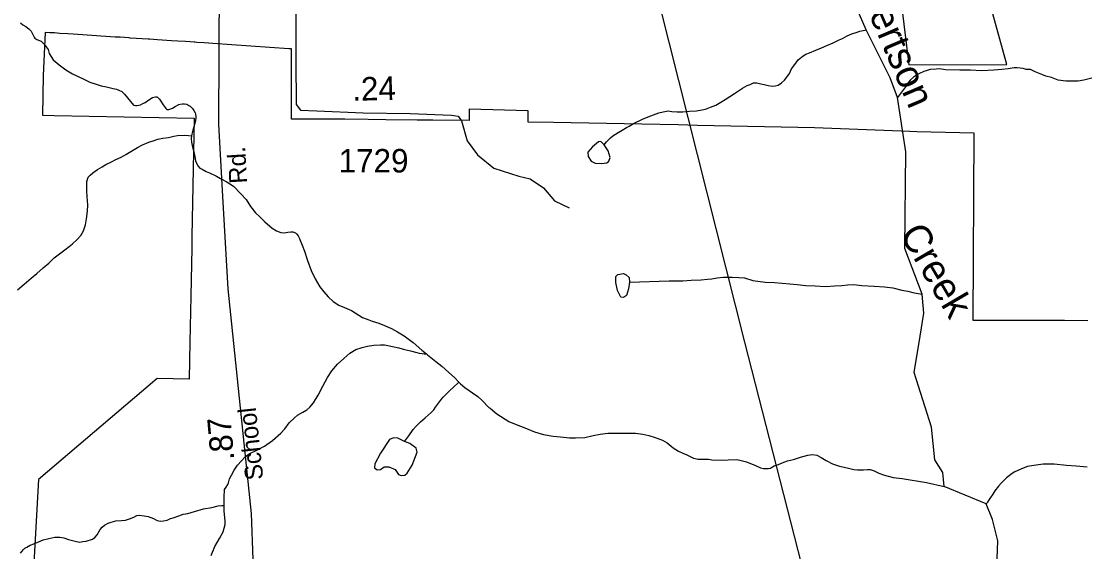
# Model space of a CAD drawing. Extents: x 2056842 to 2160602, y 826753 to 1016856.
# Drawn here: x 2095777 to 2101443, y 859964 to 862789 of the extents above; entities that cross this region are included whole.
import ezdxf

# ---------------------------------------------------------------- set-up
doc = ezdxf.new("R2010")
doc.units = 0
for name, color, linetype in [('Exist Boundary Political City Limit New', 7, 'Continuous'), ('Exist Hydrographic Creek Single Shore', 7, 'Continuous'), ('Exist Hydrographic Creek Single Shore Label', 7, 'Continuous'), ('Exist Hydrographic Misc Water Feature', 7, 'Continuous'), ('Exist Road Non-System Type 51', 7, 'Continuous'), ('Exist Road Secondary Mileage Hundredths English Label', 7, 'Continuous'), ('Exist Road Secondary Type 51 Attributed', 7, 'Continuous'), ('Exist Road Secondary Type 51 Label', 7, 'Continuous'), ('Exist Road Secondary Type 51 Number Label', 7, 'Continuous'), ('Exist Utilities Electrical Transmission Line', 7, 'Continuous'), ('Map Preparation Boundary City Limit Buffer Line', 7, 'Continuous')]:
    doc.layers.add(name, color=color, linetype=linetype)

msp = doc.modelspace()

# ---------------------------------------------------------------- linework, layer by layer
at = {"layer": 'Exist Boundary Political City Limit New'}
for points in [[(2100411.5, 863295), (2100501.5, 862557.6), (2101022.8, 862558.6), (2100878.8, 863081.4)], [(2100507.5, 862202.6), (2100000, 862221.8), (2099376.5, 862234.9), (2099273, 862237.1), (2099080.5, 862241.1), (2098609.5, 862249.8), (2098475.2, 862252.2), (2098475.2, 862312.7), (2098162, 862320.7), (2098161.8, 862260.8), (2097967, 862262.6), (2097884.2, 862263.4), (2097717.5, 862265), (2097623.5, 862265.9), (2097500, 862267), (2097332.5, 862267.9), (2097216.2, 862268.4), (2097215, 862500), (2097215.8, 862642), (2097202, 862642.9), (2096796.2, 862670.6), (2096774.5, 862672.6), (2096751, 862674.2), (2096711.6, 862676.8), (2096700.8, 862677.5), (2096696.6, 862677.8), (2096676.8, 862679.1), (2096652, 862680.7), (2096609.9, 862683.5), (2096577.1, 862685.6), (2096527.8, 862688.9), (2096502.9, 862690.5), (2096460, 862693.3), (2096452, 862693.9), (2096357.1, 862700.1), (2096351.2, 862700.5), (2096327.4, 862702.1), (2096303.2, 862703.7), (2096277.1, 862705.4), (2096226.8, 862708.8), (2096200.9, 862710.4), (2096177.9, 862711.9), (2096127.2, 862715.2), (2096078.5, 862718.5), (2096053.2, 862720.2), (2096024.5, 862722.1), (2095983.2, 862724.8), (2095953.5, 862726.8), (2095929.9, 862728.2), (2095904.6, 862729.9), (2095894.2, 862500), (2095889.5, 862288.4), (2095952.8, 862287), (2096698.1, 862272.5), (2096685, 861643.6), (2096684.5, 861583.2), (2096679.2, 861326.1), (2096674.8, 861079.7), (2096669.9, 860882.7), (2096500.1, 860886.7), (2095868.8, 860348.8), (2095849.9, 860000), (2095844.8, 859902.2)], [(2101454.8, 861194.6), (2101329.5, 861194.9), (2101224.5, 861195.1), (2101153, 861195.2), (2100848, 861195.6), (2100844.2, 861195.6), (2100849, 862193.6), (2100545, 862201.1), (2100507.5, 862202.6)]]:
    msp.add_lwpolyline(points, dxfattribs=at)
at = {"layer": 'Exist Hydrographic Creek Single Shore'}
msp.add_line((2100914, 860219), (2100690.1, 860311), dxfattribs=at)
for points in [[(2100442, 862383.2), (2100402.2, 862488.5), (2100274.3, 862744.4), (2100181, 862961.8), (2100145.5, 863017), (2099998, 863232.3), (2099938.6, 863374), (2099921, 863468.6), (2099919.6, 863568.7)], [(2095773, 862780.5), (2095785.1, 862770.7), (2095801.3, 862760.8), (2095817, 862748.7), (2095828.9, 862736.8), (2095836.9, 862723), (2095845.3, 862704.7), (2095849, 862698.8), (2095859.1, 862692.9), (2095883.5, 862683.1), (2095899.5, 862666.8), (2095919.4, 862639), (2095925.5, 862617.1), (2095947.5, 862583.3), (2095979.6, 862557.3), (2096013.7, 862531.5), (2096050, 862509.3), (2096106.2, 862481.8), (2096141.6, 862465.8), (2096181.8, 862452), (2096201.7, 862446.2), (2096230, 862440.2), (2096266.1, 862431.9), (2096283.7, 862428.5), (2096295.8, 862422.2), (2096312, 862414.4), (2096326, 862400.6), (2096342, 862382.3), (2096374, 862342.5), (2096384.4, 862340.6), (2096392.4, 862340.6), (2096402.1, 862342.7), (2096412.3, 862344.9), (2096424.2, 862350.7), (2096435.9, 862356.7), (2096456, 862370.7), (2096475.9, 862382.7), (2096482.2, 862385), (2096491.9, 862386.7), (2096498.2, 862387), (2096502.1, 862384.8), (2096512, 862375.2), (2096516.1, 862368.9), (2096532.1, 862345), (2096548.5, 862323.1), (2096552.4, 862319.2), (2096558.3, 862319.1), (2096562.2, 862319.3), (2096568.6, 862321.2), (2096582.3, 862327.3), (2096596.2, 862335.3), (2096616.3, 862345.2), (2096622.1, 862347.2), (2096636, 862349.5), (2096646.3, 862349.2), (2096658.2, 862347.4), (2096668.2, 862341.4), (2096676.2, 862337.3), (2096688.1, 862325.4), (2096696.3, 862313.6), (2096702, 862301.3), (2096704.1, 862293.7), (2096706.4, 862281.6), (2096706.1, 862275.6), (2096704.5, 862259.6), (2096696.5, 862227.5), (2096690.6, 862209.4), (2096684.8, 862187.5), (2096682.6, 862179.3)], [(2100690.1, 860311), (2100682.1, 860386.7), (2100640.1, 860453.1), (2100623, 860627.4), (2100530.1, 860918), (2100562.1, 861112.9), (2100581.1, 861234.5), (2100572.6, 861335.8), (2100479.8, 861579.2), (2100485, 862093.7), (2100442, 862383.2)], [(2096682.6, 862179.3), (2096680.7, 862163.4), (2096683, 862145.6), (2096686.7, 862127.5), (2096693, 862101.5), (2096700.8, 862069.4), (2096705.3, 862045.6), (2096709.2, 862033.7), (2096718.9, 862017.6), (2096727.5, 862007.8), (2096739.2, 862001.5), (2096761.5, 861989.6), (2096779.1, 861981.6), (2096815.4, 861964), (2096837.2, 861952.2), (2096867.3, 861936.3), (2096907.5, 861910.3), (2096945.7, 861870.5), (2096973.7, 861840.7), (2096997.5, 861802.5), (2097023.8, 861768.5), (2097046.1, 861746.9), (2097074, 861720.7), (2097112.2, 861687), (2097136.1, 861673.1), (2097158.3, 861664.9), (2097178.4, 861663.1), (2097196, 861665.4), (2097212.2, 861667.3), (2097222.1, 861667.5), (2097236.2, 861663.3), (2097244.2, 861655.2), (2097250.2, 861647.4), (2097258.4, 861633.2), (2097260.4, 861627.6), (2097272.3, 861597.4), (2097284.4, 861565.5), (2097300.8, 861515.6), (2097320.7, 861461.8), (2097341, 861417.8), (2097367.2, 861375.6), (2097387.1, 861347.8), (2097411.3, 861321.9), (2097437.2, 861296.1), (2097467.3, 861278.1), (2097497.2, 861264.3), (2097535.4, 861248.3), (2097573.1, 861224.4), (2097593.6, 861212.3), (2097627.4, 861198.7), (2097645.7, 861192.7), (2097679.7, 861180.6), (2097709.7, 861168.7), (2097747.8, 861152.8), (2097779.6, 861135), (2097815.9, 861113.3), (2097863.9, 861079.2), (2097908.4, 861037.6), (2097934.2, 861017.5)], [(2097934.2, 861017.5), (2097939.9, 861013.7), (2097984.2, 860977.8), (2098016.4, 860951.9), (2098052.5, 860917.9), (2098082.5, 860891.9), (2098106.7, 860866.4)], [(2098106.7, 860866.4), (2098114.7, 860858.3), (2098138.6, 860838.4), (2098160.6, 860822.5), (2098178.6, 860810.4), (2098206.7, 860790.3), (2098230.9, 860770.4), (2098266.8, 860732.6), (2098273, 860728.8), (2098308.6, 860698.6), (2098373.2, 860657.2), (2098411.4, 860641.2), (2098457.1, 860623.4), (2098509.6, 860603.2), (2098557.4, 860589.4), (2098609.2, 860579.6), (2098647.4, 860575.8), (2098695.2, 860570.2), (2098727.6, 860570.2), (2098777.2, 860572.4), (2098821.3, 860582.4), (2098859.2, 860590.4), (2098899.4, 860596.5), (2098937.3, 860594.8), (2098983.3, 860594.8), (2099015, 860594.8), (2099047, 860595.2), (2099085, 860591.1), (2099117.4, 860583.4), (2099151.4, 860573.3), (2099189.5, 860557.5), (2099215.2, 860543.7), (2099247.4, 860517.8), (2099275.5, 860499.7), (2099299.2, 860490), (2099319.7, 860480), (2099355.4, 860462.1), (2099379.4, 860458), (2099403.8, 860456.4), (2099435.6, 860456.4), (2099453.6, 860454.5), (2099503.9, 860452.6), (2099539.4, 860454.4), (2099585.9, 860454.7), (2099609.7, 860450.7), (2099637.4, 860442.8), (2099685.6, 860423), (2099711.6, 860411.4), (2099727.4, 860407.3), (2099747.9, 860407.1), (2099755.5, 860407.2), (2099765.5, 860409.2), (2099775.6, 860415.5), (2099785.4, 860421.2), (2099807.8, 860429.6), (2099827.7, 860437.6), (2099855.7, 860447.5), (2099887.7, 860455.6), (2099925.5, 860467.8), (2099963.6, 860477.8), (2099989.4, 860482), (2100011.2, 860478.3), (2100035.2, 860466.2), (2100061.4, 860450), (2100095.9, 860432.3), (2100131.7, 860420.3), (2100173.4, 860410.7), (2100209.5, 860402.8), (2100227.9, 860400.9), (2100259.7, 860400.9), (2100281.6, 860402.8), (2100295.8, 860402.7), (2100317.3, 860395.1), (2100341.3, 860383.3), (2100371.7, 860371.4), (2100417.8, 860359.5), (2100465.6, 860353.5), (2100596.5, 860333.5), (2100690.1, 860311)], [(2101451.5, 860414.6), (2101393.2, 860420.3), (2101341.1, 860424.1), (2101275.5, 860430), (2101217.3, 860429.9), (2101167.5, 860423.7), (2101133.6, 860417.4), (2101109.4, 860409.7), (2101065.6, 860389.5), (2101051.4, 860381.1), (2101021.7, 860357.3), (2100993.6, 860329), (2100979.8, 860313.2), (2100960.2, 860289.1), (2100947.9, 860271.1), (2100935.8, 860253.1), (2100925.9, 860237.1), (2100920.4, 860229), (2100917.9, 860224.9), (2100914, 860219)], [(2100967.5, 859835.2), (2100975.1, 860021.5), (2100947.2, 860135.2), (2100914, 860219)]]:
    msp.add_lwpolyline(points, dxfattribs=at)
at = {"layer": 'Exist Hydrographic Misc Water Feature'}
for points in [[(2098879.5, 862130.9), (2098892.2, 862146.4), (2098900.4, 862156.5), (2098914.4, 862168.6), (2098926.5, 862178.5), (2098954.1, 862196.6), (2098976.3, 862208.7), (2098998, 862222.9), (2099012.2, 862230.9), (2099036.2, 862244.6), (2099084.1, 862267), (2099114.1, 862281.1), (2099142, 862291.1), (2099171.7, 862301.2), (2099194, 862307.2), (2099219.7, 862311.4), (2099239.8, 862309.5), (2099268.1, 862307.7), (2099297.8, 862307.7), (2099333.9, 862309.9), (2099372, 862311.9), (2099420, 862322), (2099445.9, 862331.9), (2099473.9, 862342.2), (2099501.6, 862358.3), (2099523.6, 862372.5), (2099549.6, 862388.4), (2099573.6, 862404.7), (2099599.4, 862422.6), (2099615.6, 862432.4), (2099641.3, 862446.7), (2099657.7, 862452.8), (2099675.1, 862460.6), (2099693.3, 862460.8), (2099713.6, 862456.9), (2099731.3, 862453), (2099753.6, 862447.1), (2099775.4, 862443), (2099789.3, 862445), (2099805.3, 862449.1), (2099823.6, 862461.4), (2099839.3, 862475.1), (2099853.1, 862491.3), (2099867.2, 862511.5), (2099877.1, 862535.6), (2099895.1, 862559.6), (2099913.2, 862583.3), (2099939, 862605.7), (2099952.9, 862613.7), (2099973, 862621.6), (2100006.9, 862635.7), (2100036.4, 862647.8), (2100064.9, 862660.1), (2100098.5, 862674), (2100130.5, 862689.9), (2100148.6, 862698.1), (2100172.6, 862712.3), (2100198.4, 862722.2), (2100226.1, 862730.6), (2100240.4, 862736.5), (2100268.1, 862742.5), (2100274.3, 862744.4)], [(2101475.3, 862486.6), (2101433.2, 862476.3), (2101403.3, 862469.9), (2101376.8, 862470.2), (2101336.8, 862469.8), (2101297.1, 862475.8), (2101261.2, 862489.8), (2101231, 862497.6), (2101208.9, 862505.3), (2101174.8, 862519.5), (2101148.8, 862531.6), (2101126.9, 862533.2), (2101111.1, 862537.2), (2101078.9, 862541.3), (2101062.7, 862540.9), (2101031.1, 862536.8), (2100996.9, 862532.7), (2100954.8, 862528.8), (2100888.8, 862524.7), (2100829.1, 862528.4), (2100772.9, 862528), (2100696.7, 862529.9), (2100665.1, 862535.9), (2100646.8, 862533.7), (2100615.1, 862531.7), (2100599.1, 862527.6), (2100581, 862521.4), (2100558.9, 862511.4), (2100543.3, 862501.6), (2100527.1, 862491.4), (2100511.1, 862477.3), (2100499, 862465.3), (2100491.6, 862451.4), (2100483.6, 862439.2), (2100442, 862383.2)], [(2095757.2, 861358.7), (2095793.3, 861388.9), (2095829.1, 861420.8), (2095859.1, 861445.1), (2095893.1, 861475.3), (2095922.9, 861501.2), (2095952.6, 861529.2), (2095980.5, 861551.3), (2096008.6, 861571.4), (2096032.8, 861589.7), (2096050.4, 861603.6), (2096072.3, 861625.9), (2096094.3, 861647.7), (2096108.4, 861674), (2096118.5, 861705.7), (2096124.2, 861737.7), (2096130, 861777.8), (2096131.8, 861812), (2096127.7, 861854), (2096125.4, 861886), (2096125.6, 861918), (2096125.2, 861935.9), (2096133.4, 861959.8), (2096143.7, 861970.1), (2096157.6, 861981.7), (2096183.5, 862000.1), (2096207.1, 862014), (2096227.4, 862025.9), (2096253.2, 862038.2), (2096281.1, 862052.3), (2096309.4, 862066.3), (2096333, 862080.6), (2096369, 862100.7), (2096395.1, 862116.6), (2096423, 862130.6), (2096456.8, 862145), (2096484.7, 862154.9), (2096504.8, 862160.9), (2096530.8, 862167), (2096561, 862171), (2096588.7, 862177.4), (2096609, 862181.2), (2096644.6, 862183.5), (2096666.8, 862181.4), (2096682.6, 862179.3)], [(2098879.5, 862130.9), (2098863, 862148.6), (2098850.4, 862147.4), (2098817.4, 862120.8), (2098793.4, 862091.6), (2098794.6, 862068.8), (2098811.1, 862043.5), (2098832.6, 862033.3), (2098865.6, 862032.1), (2098893.4, 862034.6), (2098904.8, 862044.7), (2098912.4, 862063.7), (2098901, 862099.2), (2098879.5, 862130.9)], [(2099015, 861399.2), (2099009.9, 861365), (2098998.5, 861328.3), (2098982, 861318.2), (2098969.4, 861320.7), (2098950.4, 861356.2), (2098941.5, 861398), (2098941.5, 861429.7), (2098952.9, 861441.1), (2098983.3, 861446.1), (2098997.2, 861438.5), (2099012.4, 861424.6), (2099015, 861399.2)], [(2099015, 861399.2), (2099226.4, 861407.5), (2099260.5, 861407.7), (2099298.6, 861407.6), (2099342.9, 861409.8), (2099396.8, 861412.2), (2099430.7, 861416.4), (2099452.6, 861418.3), (2099480.5, 861422.2), (2099514.3, 861426.4), (2099560.7, 861426.7), (2099596.6, 861424.9), (2099626.7, 861422.8), (2099670.8, 861408.8), (2099736.8, 861399.2), (2099786.6, 861397.4), (2099868.9, 861391.4), (2099906.4, 861387.7), (2099952.7, 861381.9), (2100002.6, 861380), (2100058.3, 861376), (2100106.7, 861380.1), (2100144.9, 861382.4), (2100174.4, 861386.5), (2100208.4, 861386.6), (2100250.7, 861382.6), (2100316.9, 861379.1), (2100372.7, 861375.1), (2100416.8, 861369.2), (2100464.5, 861357.5), (2100496.5, 861351.4), (2100522.4, 861345.5), (2100540.4, 861341.5), (2100572.6, 861335.8)], [(2096856.9, 860210.1), (2096856.9, 860220.2), (2096856.7, 860252.3), (2096858.5, 860296.3), (2096868.6, 860308.2), (2096876.3, 860322.4), (2096880.2, 860330.4), (2096886.2, 860352.6), (2096896.2, 860372.6), (2096910.4, 860398.4), (2096927.8, 860424.6), (2096950.2, 860448.4), (2096968, 860468.8), (2096990.1, 860485), (2097033.8, 860506.7), (2097071.6, 860527), (2097113.6, 860557.1), (2097159.3, 860595.2), (2097179.6, 860619.4), (2097203.6, 860651.4), (2097230.9, 860677.3), (2097247.3, 860691.5), (2097275, 860707.6), (2097296.9, 860719.7), (2097312.9, 860733.8), (2097332.6, 860757.7), (2097357.2, 860797.8), (2097382.6, 860845.9), (2097406.4, 860892.1), (2097430.2, 860927.9), (2097460.1, 860962.3), (2097494, 860994.1), (2097526.4, 861022.4), (2097558.1, 861040.4), (2097592.2, 861052.7), (2097619.9, 861058.6), (2097654.1, 861064.8), (2097689.6, 861066.7), (2097710.1, 861066.8), (2097728.1, 861062.9), (2097754, 861057), (2097786.2, 861049.3), (2097817.9, 861041.2), (2097848.1, 861033.4), (2097882.1, 861025.4), (2097895.9, 861021.6), (2097910.4, 861019.4), (2097921.9, 861017.7), (2097934.2, 861017.5)], [(2097817.5, 860551.1), (2097823.7, 860559.5), (2097839.5, 860581.4), (2097863.5, 860615.5), (2097879.3, 860633.4), (2097902.8, 860655.4), (2097927.4, 860677.6), (2097959.2, 860705.7), (2097973.2, 860719.9), (2097982.6, 860733.8), (2098014.8, 860776), (2098022.6, 860787.8), (2098032.8, 860798), (2098058.5, 860822.1), (2098076.9, 860838), (2098106.7, 860866.4)], [(2097817.5, 860551.1), (2097782.3, 860568.9), (2097758.3, 860571.4), (2097736.8, 860561.3), (2097689.9, 860489.1), (2097658.3, 860432.1), (2097657, 860411.8), (2097670.9, 860400.4), (2097688.6, 860401.7), (2097708.9, 860416.9), (2097733, 860416.9), (2097767.1, 860401.7), (2097784.9, 860376.3), (2097800.1, 860370), (2097819.1, 860371.3), (2097831.7, 860382.7), (2097857, 860424.5), (2097884.9, 860494.2), (2097878.6, 860515.7), (2097845.7, 860539.8), (2097817.5, 860551.1)], [(2095773.6, 859957.2), (2095781.6, 859966.9), (2095787.7, 859975), (2095795.7, 859983.1), (2095807.4, 859989), (2095825.2, 859999.3), (2095843.5, 860007), (2095865.2, 860015.1), (2095893.3, 860027.5), (2095923.5, 860035.5), (2095955.5, 860041.6), (2095983.1, 860041.5), (2096003.2, 860037.6), (2096027.6, 860029.9), (2096063.3, 860020), (2096087.7, 860015.9), (2096105.6, 860018.1), (2096123.2, 860020.3), (2096155.4, 860032), (2096169.5, 860040), (2096181.2, 860054.1), (2096197.4, 860082.5), (2096207.1, 860094.3), (2096219.2, 860106.3), (2096239, 860116.3), (2096255.4, 860122.3), (2096281.1, 860128.6), (2096311.2, 860130.5), (2096331.1, 860132.8), (2096352.8, 860138.8), (2096377, 860149), (2096392.8, 860157.1), (2096405.1, 860158.9), (2096430.8, 860155), (2096453.1, 860151.2), (2096480.8, 860141.3), (2096501.3, 860131.4), (2096518.9, 860127.5), (2096533.3, 860129.3), (2096553, 860133.2), (2096571, 860141.5), (2096584.8, 860145.5), (2096614.9, 860155.6), (2096638.7, 860163.7), (2096662.9, 860167.8), (2096699, 860177.7), (2096746.7, 860192), (2096791, 860200.3), (2096824.7, 860208.2), (2096844.6, 860210.4), (2096856.9, 860210.1)], [(2096787.6, 859944.4), (2096807.4, 859992), (2096831.4, 860034.3), (2096850.9, 860070.3), (2096863, 860108.6), (2096862.8, 860126.4), (2096856.9, 860182.1), (2096856.9, 860210.1)]]:
    msp.add_lwpolyline(points, dxfattribs=at)
at = {"layer": 'Exist Road Non-System Type 51'}
msp.add_lwpolyline([(2098121.1, 862258.4), (2098150, 862153.3), (2098206.1, 862078.5), (2098293.3, 862007.8), (2098426.2, 861964.2), (2098486.5, 861949.6), (2098557.1, 861901.8), (2098615.3, 861833.2), (2098694.2, 861795.8)], dxfattribs=at)
at = {"layer": 'Exist Road Secondary Type 51 Attributed'}
for points in [[(2096819.9, 863367.2), (2096834.5, 863240.4), (2096830.3, 862999.4), (2096827.2, 862241.8), (2096848, 861855.2), (2096876, 861363.7), (2096962.2, 860541.7), (2097001.6, 860167.6), (2097010, 859922.4), (2096996.5, 859686.5), (2096952.8, 859435), (2096853.1, 859173.1), (2096737.9, 858962.2), (2096592.5, 858748.1), (2096474.1, 858613), (2096292.4, 858449.9)], [(2097232.7, 863339.7), (2097240, 863056), (2097237.9, 862767.1), (2097237.9, 862521.9), (2097239.5, 862402.9), (2097240.5, 862345.7), (2097263.3, 862316.6), (2097350.6, 862312.5), (2097597.7, 862302.1), (2097846.9, 862297.9), (2098067.1, 862289.6), (2098102.4, 862283.4), (2098121.1, 862258.4)]]:
    msp.add_lwpolyline(points, dxfattribs=at)
at = {"layer": 'Exist Utilities Electrical Transmission Line'}
msp.add_lwpolyline([(2090208.9, 878090.6), (2090399.6, 877911.2), (2091042.2, 877021.2), (2091166.6, 876875.7), (2095091.8, 871822.6), (2095202.4, 871658.9), (2098164.4, 867008.7), (2098184.9, 866904.8), (2098734, 864623.2), (2099022.7, 863475.6), (2099626.1, 861080), (2100400.4, 858056.5), (2100951.6, 855844.8), (2101980.8, 853661.7), (2102801.4, 851906.3), (2103296.8, 850944.6), (2103702.1, 850075), (2103840.6, 849731.1), (2105377.5, 846510.3), (2106244.1, 844636.9), (2107548.3, 841869.9), (2108761.2, 839864.8), (2109358.7, 838871.2), (2109834.3, 838086.5)], dxfattribs=at)
at = {"layer": 'Map Preparation Boundary City Limit Buffer Line'}
for points in [[(2100411.5, 863295), (2100501.5, 862557.6), (2101022.8, 862558.6), (2100878.8, 863081.4)], [(2100507.5, 862202.6), (2100000, 862221.8), (2099376.5, 862234.9), (2099273, 862237.1), (2099080.5, 862241.1), (2098609.5, 862249.8), (2098475.2, 862252.2), (2098475.2, 862312.7), (2098162, 862320.7), (2098161.8, 862260.8), (2097967, 862262.6), (2097884.2, 862263.4), (2097717.5, 862265), (2097623.5, 862265.9), (2097500, 862267), (2097332.5, 862267.9), (2097216.2, 862268.4), (2097215, 862500), (2097215.8, 862642), (2097202, 862642.9), (2096796.2, 862670.6), (2096774.5, 862672.6), (2096751, 862674.2), (2096711.6, 862676.8), (2096700.8, 862677.5), (2096696.6, 862677.8), (2096676.8, 862679.1), (2096652, 862680.7), (2096609.9, 862683.5), (2096577.1, 862685.6), (2096527.8, 862688.9), (2096502.9, 862690.5), (2096460, 862693.3), (2096452, 862693.9), (2096357.1, 862700.1), (2096351.2, 862700.5), (2096327.4, 862702.1), (2096303.2, 862703.7), (2096277.1, 862705.4), (2096226.8, 862708.8), (2096200.9, 862710.4), (2096177.9, 862711.9), (2096127.2, 862715.2), (2096078.5, 862718.5), (2096053.2, 862720.2), (2096024.5, 862722.1), (2095983.2, 862724.8), (2095953.5, 862726.8), (2095929.9, 862728.2), (2095904.6, 862729.9), (2095894.2, 862500), (2095889.5, 862288.4), (2095952.8, 862287), (2096698.1, 862272.5), (2096685, 861643.6), (2096684.5, 861583.2), (2096679.2, 861326.1), (2096674.8, 861079.7), (2096669.9, 860882.7), (2096500.1, 860886.7), (2095868.8, 860348.8), (2095849.9, 860000), (2095844.8, 859902.2)], [(2101454.8, 861194.6), (2101329.5, 861194.9), (2101224.5, 861195.1), (2101153, 861195.2), (2100848, 861195.6), (2100844.2, 861195.6), (2100849, 862193.6), (2100545, 862201.1), (2100507.5, 862202.6)]]:
    msp.add_lwpolyline(points, dxfattribs=at)

# ---------------------------------------------------------------- texts
at = {"layer": 'Exist Hydrographic Creek Single Shore Label'}
for s, rotation, p in [('Robertson', 293.1418, (2100142.9, 863166.2)), ('Creek', 300.4112, (2100449, 861657.3))]:
    msp.add_text(s, height=150, rotation=rotation, dxfattribs=at).set_placement(p)
at = {"layer": 'Exist Road Secondary Mileage Hundredths English Label'}
for s, rotation, p in [('.24', 1.4508, (2097540.4, 862365.3)), ('.87', 95.0207, (2096911, 860454.1))]:
    msp.add_text(s, height=125, rotation=rotation, dxfattribs=at).set_placement(p)
at = {"layer": 'Exist Road Secondary Type 51 Label'}
for s, rotation, p in [('Rd.', 93.4604, (2096980.1, 861927.2)), ('School', 96.0583, (2097066, 860350.5))]:
    msp.add_text(s, height=95, rotation=rotation, dxfattribs=at).set_placement(p)
at = {"layer": 'Exist Road Secondary Type 51 Number Label'}
msp.add_text('1729', height=125, dxfattribs=at).set_placement((2097466.5, 861984))

doc.saveas('drawing.dxf')
